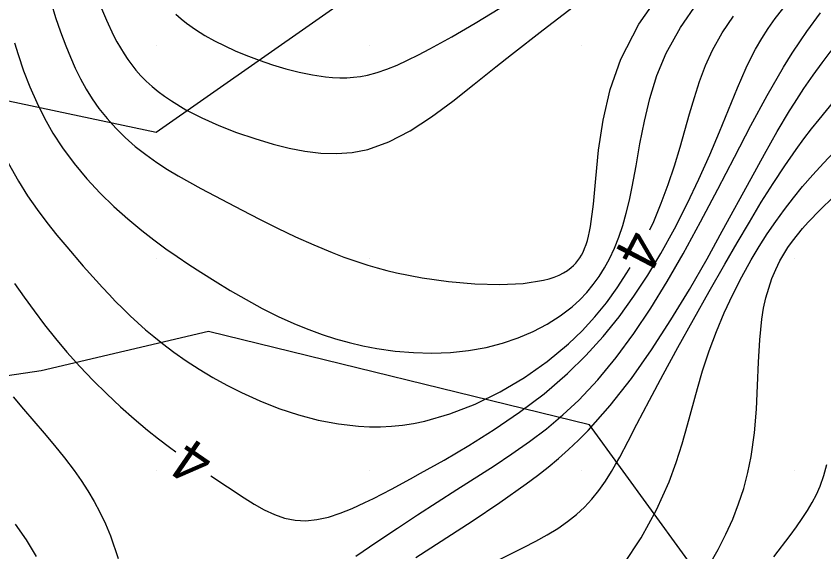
# Model space of a CAD drawing. Extents: x 2602990 to 2605851, y 618069 to 619180.
# Drawn here: x 2603633.41 to 2603671.38, y 618346.2 to 618371.37 of the extents above; entities that cross this region are included whole.
import ezdxf

# ---------------------------------------------------------------- set-up
doc = ezdxf.new("R2010")
doc.units = 0
for name, color, linetype in [('DTM Contours Major', 7, 'Continuous'), ('DTM Contours Minor', 7, 'Continuous'), ('DTM Contours Minor Text', 7, 'Continuous'), ('Exist DTM Breakline', 7, 'Continuous'), ('Exist DTM QL2 LIDAR Elevation Point', 7, 'Continuous'), ('Exist Roads EOP', 7, 'Continuous'), ('PH Exist DTM Obscure Area', 7, 'Continuous')]:
    doc.layers.add(name, color=color, linetype=linetype)

msp = doc.modelspace()

# ---------------------------------------------------------------- linework, layer by layer
at = {"layer": 'DTM Contours Major'}
msp.add_lwpolyline([(2603633.326, 618370.114), (2603633.493, 618369.565), (2603633.752, 618368.803), (2603634.044, 618368.048), (2603634.37, 618367.305), (2603634.733, 618366.578), (2603635.134, 618365.869), (2603635.578, 618365.182), (2603636.128, 618364.438), (2603636.723, 618363.729), (2603637.35, 618363.058), (2603637.997, 618362.428), (2603638.654, 618361.841), (2603639.307, 618361.3), (2603639.879, 618360.858), (2603640.447, 618360.442), (2603640.979, 618360.07), (2603641.522, 618359.704), (2603642.082, 618359.339), (2603642.762, 618358.909), (2603643.474, 618358.477), (2603644.213, 618358.05), (2603644.977, 618357.638), (2603645.761, 618357.247), (2603646.564, 618356.885), (2603647.173, 618356.637), (2603647.792, 618356.411), (2603648.419, 618356.209), (2603649.057, 618356.03), (2603649.705, 618355.877), (2603650.364, 618355.75), (2603651.22, 618355.63), (2603652.086, 618355.558), (2603652.956, 618355.537), (2603653.822, 618355.569), (2603654.675, 618355.658), (2603655.509, 618355.805), (2603656.277, 618356.002), (2603657.015, 618356.251), (2603657.716, 618356.549), (2603658.375, 618356.895), (2603658.986, 618357.283), (2603659.543, 618357.712), (2603659.903, 618358.04), (2603660.235, 618358.386), (2603660.54, 618358.752), (2603660.818, 618359.137), (2603661.072, 618359.541), (2603661.302, 618359.964), (2603661.536, 618360.464), (2603661.743, 618360.988), (2603661.929, 618361.538), (2603662.094, 618362.115), (2603662.242, 618362.717), (2603662.376, 618363.347), (2603662.557, 618364.334), (2603662.737, 618365.367), (2603662.943, 618366.43), (2603663.2, 618367.506), (2603663.534, 618368.581), (2603663.97, 618369.637), (2603664.637, 618370.84), (2603665.44, 618371.991)], dxfattribs=at)
at = {"layer": 'DTM Contours Minor'}
for points in [[(2603635.044, 618371.996), (2603635.26, 618371.301), (2603635.49, 618370.628), (2603635.735, 618369.977), (2603635.954, 618369.443), (2603636.186, 618368.926), (2603636.434, 618368.427), (2603636.7, 618367.945), (2603636.987, 618367.481), (2603637.297, 618367.035), (2603637.678, 618366.555), (2603638.091, 618366.098), (2603638.533, 618365.663), (2603639.003, 618365.251), (2603639.499, 618364.86), (2603640.02, 618364.489), (2603640.514, 618364.169), (2603641.026, 618363.861), (2603641.553, 618363.561), (2603642.095, 618363.267), (2603644.026, 618362.259), (2603644.852, 618361.833), (2603645.691, 618361.413), (2603646.541, 618361.004), (2603647.399, 618360.616), (2603648.262, 618360.256), (2603648.814, 618360.045), (2603649.373, 618359.849), (2603649.944, 618359.667), (2603650.382, 618359.542), (2603650.832, 618359.424), (2603651.295, 618359.314), (2603652.492, 618359.079), (2603653.731, 618358.901), (2603654.967, 618358.791), (2603656.154, 618358.758), (2603657.246, 618358.812), (2603658.197, 618358.962), (2603658.46, 618359.03), (2603658.704, 618359.11), (2603658.93, 618359.201), (2603659.139, 618359.305), (2603659.33, 618359.422), (2603659.503, 618359.553), (2603659.615, 618359.655), (2603659.72, 618359.764), (2603659.816, 618359.881), (2603659.904, 618360.007), (2603659.985, 618360.141), (2603660.059, 618360.283), (2603660.135, 618360.454), (2603660.202, 618360.637), (2603660.263, 618360.831), (2603660.317, 618361.037), (2603660.365, 618361.255), (2603660.408, 618361.486), (2603660.544, 618362.536), (2603660.656, 618363.747), (2603660.791, 618365.076), (2603661.001, 618366.481), (2603661.332, 618367.921), (2603661.835, 618369.354), (2603662.687, 618370.985), (2603663.767, 618372.537)], [(2603637.323, 618371.948), (2603637.647, 618371.177), (2603637.987, 618370.462), (2603638.145, 618370.161), (2603638.309, 618369.873), (2603638.479, 618369.596), (2603638.656, 618369.33), (2603638.843, 618369.075), (2603639.039, 618368.829), (2603639.275, 618368.564), (2603639.526, 618368.309), (2603639.793, 618368.064), (2603640.078, 618367.829), (2603640.381, 618367.602), (2603640.702, 618367.382), (2603641.388, 618366.97), (2603642.136, 618366.586), (2603642.935, 618366.23), (2603643.769, 618365.905), (2603644.627, 618365.614), (2603645.494, 618365.36), (2603646.241, 618365.172), (2603646.986, 618365.026), (2603647.728, 618364.934), (2603648.466, 618364.908), (2603649.202, 618364.961), (2603649.934, 618365.106), (2603650.935, 618365.465), (2603651.933, 618365.986), (2603652.932, 618366.633), (2603653.933, 618367.372), (2603654.941, 618368.168), (2603655.958, 618368.985), (2603656.692, 618369.565), (2603658.189, 618370.726), (2603660.541, 618372.541)], [(2603640.914, 618371.457), (2603641.16, 618371.242), (2603641.416, 618371.039), (2603641.836, 618370.738), (2603642.277, 618370.461), (2603642.736, 618370.205), (2603643.212, 618369.967), (2603643.702, 618369.745), (2603644.203, 618369.536), (2603644.825, 618369.299), (2603645.455, 618369.083), (2603646.088, 618368.892), (2603646.718, 618368.731), (2603647.34, 618368.605), (2603647.947, 618368.518), (2603648.285, 618368.488), (2603648.617, 618368.473), (2603648.946, 618368.476), (2603649.272, 618368.496), (2603649.598, 618368.536), (2603649.925, 618368.597), (2603650.378, 618368.715), (2603650.839, 618368.873), (2603651.314, 618369.067), (2603651.807, 618369.294), (2603652.321, 618369.552), (2603652.863, 618369.838), (2603653.888, 618370.403), (2603654.992, 618371.039), (2603656.155, 618371.738)], [(2603642.562, 618349.766), (2603644.123, 618348.741), (2603644.598, 618348.443), (2603645.071, 618348.175), (2603645.547, 618347.949), (2603646.03, 618347.78), (2603646.521, 618347.679), (2603647.027, 618347.659), (2603647.548, 618347.713), (2603648.084, 618347.833), (2603648.638, 618348.011), (2603649.211, 618348.239), (2603649.804, 618348.507), (2603650.208, 618348.704), (2603650.624, 618348.915), (2603651.051, 618349.139), (2603651.949, 618349.626), (2603652.422, 618349.888), (2603653.526, 618350.511), (2603654.689, 618351.195), (2603655.88, 618351.942), (2603657.071, 618352.752), (2603658.232, 618353.628), (2603659.335, 618354.573), (2603660.198, 618355.419), (2603661.003, 618356.31), (2603661.754, 618357.239), (2603662.454, 618358.203), (2603663.109, 618359.195), (2603663.721, 618360.212), (2603664.364, 618361.377), (2603664.96, 618362.548), (2603665.511, 618363.71), (2603666.017, 618364.845), (2603666.481, 618365.935), (2603667.323, 618367.994), (2603667.526, 618368.478), (2603667.733, 618368.944), (2603667.947, 618369.393), (2603668.173, 618369.825), (2603668.459, 618370.317), (2603668.768, 618370.793), (2603669.097, 618371.259), (2603669.447, 618371.717)], [(2603649.381, 618345.993), (2603650.365, 618346.668), (2603651.331, 618347.314), (2603652.279, 618347.935), (2603654.122, 618349.118), (2603655.876, 618350.243), (2603656.716, 618350.802), (2603657.536, 618351.378), (2603658.336, 618351.983), (2603659.112, 618352.629), (2603659.863, 618353.329), (2603660.761, 618354.283), (2603661.621, 618355.328), (2603662.449, 618356.452), (2603663.247, 618357.645), (2603664.019, 618358.897), (2603664.768, 618360.198), (2603665.589, 618361.704), (2603666.391, 618363.231), (2603667.176, 618364.748), (2603667.95, 618366.229), (2603668.717, 618367.643), (2603669.48, 618368.964), (2603669.896, 618369.633), (2603670.277, 618370.212), (2603670.579, 618370.65), (2603671.219, 618371.527)], [(2603663.196, 618361.324), (2603663.382, 618361.724), (2603663.741, 618362.588), (2603664.066, 618363.459), (2603664.36, 618364.333), (2603664.627, 618365.207), (2603665.068, 618366.776), (2603665.293, 618367.547), (2603665.538, 618368.305), (2603665.818, 618369.045), (2603666.146, 618369.766), (2603666.606, 618370.585), (2603667.135, 618371.375)], [(2603652.197, 618345.931), (2603654.845, 618347.638), (2603656.148, 618348.507), (2603657.393, 618349.39), (2603657.912, 618349.783), (2603658.415, 618350.182), (2603658.903, 618350.59), (2603659.378, 618351.012), (2603659.841, 618351.449), (2603660.295, 618351.905), (2603661.337, 618353.074), (2603662.333, 618354.345), (2603663.284, 618355.694), (2603664.193, 618357.097), (2603665.061, 618358.53), (2603665.889, 618359.969), (2603666.609, 618361.261), (2603667.958, 618363.735), (2603668.59, 618364.883), (2603669.194, 618365.95), (2603669.771, 618366.92), (2603669.998, 618367.283), (2603670.222, 618367.629), (2603670.444, 618367.962), (2603670.882, 618368.593), (2603671.31, 618369.181), (2603671.734, 618369.743)], [(2603656.037, 618345.784), (2603657.268, 618346.402), (2603657.838, 618346.698), (2603658.373, 618346.994), (2603658.873, 618347.297), (2603659.333, 618347.614), (2603659.748, 618347.947), (2603660.129, 618348.301), (2603660.479, 618348.679), (2603660.804, 618349.081), (2603661.109, 618349.511), (2603661.399, 618349.969), (2603661.593, 618350.301), (2603661.785, 618350.649), (2603662.175, 618351.391), (2603662.59, 618352.2), (2603663.178, 618353.322), (2603663.827, 618354.533), (2603664.522, 618355.805), (2603665.246, 618357.111), (2603665.985, 618358.423), (2603666.723, 618359.716), (2603667.306, 618360.723), (2603667.879, 618361.694), (2603668.442, 618362.624), (2603668.997, 618363.506), (2603669.543, 618364.335), (2603670.081, 618365.106), (2603670.445, 618365.599), (2603670.805, 618366.066), (2603671.161, 618366.514), (2603672.195, 618367.782)], [(2603661.958, 618345.599), (2603662.787, 618346.857), (2603663.508, 618348.164), (2603664.105, 618349.486), (2603664.44, 618350.388), (2603664.725, 618351.279), (2603664.975, 618352.158), (2603665.436, 618353.873), (2603665.677, 618354.707), (2603665.986, 618355.641), (2603666.328, 618356.55), (2603666.702, 618357.433), (2603667.103, 618358.29), (2603667.527, 618359.118), (2603667.972, 618359.917), (2603668.343, 618360.537), (2603668.725, 618361.139), (2603669.12, 618361.722), (2603669.528, 618362.288), (2603669.95, 618362.836), (2603670.386, 618363.368), (2603670.868, 618363.919), (2603671.36, 618364.457), (2603672.353, 618365.514)], [(2603633.032, 618364.479), (2603633.513, 618363.611), (2603633.941, 618362.93), (2603634.389, 618362.284), (2603634.85, 618361.668), (2603635.318, 618361.082), (2603635.786, 618360.521), (2603636.557, 618359.627), (2603637.165, 618358.941), (2603637.467, 618358.61), (2603637.771, 618358.284), (2603638.078, 618357.965), (2603638.417, 618357.624), (2603638.765, 618357.289), (2603639.123, 618356.958), (2603639.494, 618356.632), (2603639.879, 618356.309), (2603640.28, 618355.988), (2603640.827, 618355.577), (2603641.404, 618355.173), (2603642.011, 618354.778), (2603642.646, 618354.395), (2603643.31, 618354.028), (2603644.001, 618353.679), (2603644.863, 618353.289), (2603645.756, 618352.938), (2603646.674, 618352.634), (2603647.609, 618352.387), (2603648.554, 618352.204), (2603649.503, 618352.096), (2603650.018, 618352.071), (2603650.533, 618352.071), (2603651.049, 618352.097), (2603651.569, 618352.15), (2603652.092, 618352.231), (2603652.621, 618352.339), (2603653.8, 618352.677), (2603654.988, 618353.139), (2603656.163, 618353.714), (2603657.301, 618354.386), (2603658.378, 618355.141), (2603659.373, 618355.966), (2603660.018, 618356.587), (2603660.612, 618357.233), (2603661.16, 618357.904), (2603661.663, 618358.595), (2603662.125, 618359.306), (2603662.269, 618359.553)], [(2603665.828, 618345.28), (2603666.418, 618346.312), (2603666.776, 618347.02), (2603667.096, 618347.733), (2603667.376, 618348.452), (2603667.616, 618349.18), (2603667.815, 618349.921), (2603667.97, 618350.677), (2603668.122, 618351.783), (2603668.211, 618352.904), (2603668.264, 618354.02), (2603668.307, 618355.111), (2603668.366, 618356.156), (2603668.467, 618357.134), (2603668.552, 618357.645), (2603668.658, 618358.13), (2603668.788, 618358.593), (2603668.94, 618359.035), (2603669.117, 618359.459), (2603669.318, 618359.867), (2603669.498, 618360.184), (2603669.695, 618360.494), (2603669.908, 618360.798), (2603670.138, 618361.098), (2603670.385, 618361.395), (2603670.648, 618361.69), (2603671.213, 618362.273), (2603671.825, 618362.863)], [(2603633.332, 618358.812), (2603633.782, 618358.167), (2603634.253, 618357.516), (2603634.745, 618356.865), (2603635.259, 618356.217), (2603635.795, 618355.579), (2603636.4, 618354.903), (2603637.025, 618354.247), (2603637.663, 618353.617), (2603638.306, 618353.015), (2603638.947, 618352.448), (2603639.579, 618351.919), (2603640.098, 618351.507), (2603640.608, 618351.121), (2603640.914, 618350.898)], [(2603633.262, 618353.479), (2603633.744, 618352.904), (2603634.726, 618351.766), (2603635.211, 618351.193), (2603635.685, 618350.611), (2603636.139, 618350.012), (2603636.466, 618349.546), (2603636.777, 618349.066), (2603637.071, 618348.569), (2603637.347, 618348.053), (2603637.603, 618347.515), (2603637.838, 618346.954), (2603638.207, 618345.886)], [(2603669.027, 618345.969), (2603669.793, 618346.964), (2603670.091, 618347.369), (2603670.365, 618347.76), (2603670.615, 618348.141), (2603670.838, 618348.518), (2603671.035, 618348.895), (2603671.204, 618349.276), (2603671.381, 618349.779), (2603671.517, 618350.3)], [(2603633.355, 618347.5), (2603633.872, 618346.761), (2603634.349, 618345.973)]]:
    msp.add_lwpolyline(points, dxfattribs=at)
at = {"layer": 'Exist DTM Breakline'}
msp.add_spline([(2603620.929, 618446.882), (2603612.359, 618415.215), (2603610.953, 618372.558), (2603618.76, 618335.828), (2603633.155, 618328.185), (2603650.641, 618336.311)], degree=3, dxfattribs=at)
at = {"layer": 'Exist DTM QL2 LIDAR Elevation Point'}
for p, q in [((2603640, 618370), (2603640, 618370)), ((2603650, 618370), (2603650, 618370)), ((2603660, 618370), (2603660, 618370)), ((2603670, 618370), (2603670, 618370)), ((2603640, 618360), (2603640, 618360)), ((2603650, 618360), (2603650, 618360)), ((2603660, 618360), (2603660, 618360)), ((2603670, 618360), (2603670, 618360)), ((2603640, 618350), (2603640, 618350)), ((2603650, 618350), (2603650, 618350)), ((2603660, 618350), (2603660, 618350)), ((2603670, 618350), (2603670, 618350))]:
    msp.add_line(p, q, dxfattribs=at)
at = {"layer": 'Exist Roads EOP'}
msp.add_spline([(2604034.633, 618668.486), (2603984.89, 618650.123), (2603936.767, 618631.654), (2603888.195, 618613.335), (2603837.766, 618594.258), (2603782.918, 618573.705), (2603731.939, 618554.39), (2603671.126, 618532.171), (2603621.822, 618514.106), (2603561.545, 618491.877), (2603506.421, 618471.293), (2603452.163, 618451.33), (2603398.364, 618431.316), (2603341.431, 618410.355), (2603281.65, 618388.199), (2603223.033, 618366.475), (2603185.717, 618352.612)], degree=3, dxfattribs=at)
at = {"layer": 'PH Exist DTM Obscure Area'}
for points in [[(2603630.839, 618374.285), (2603630.441, 618367.932), (2603639.986, 618365.924), (2603649.9, 618372.856)], [(2603701.977, 618373.214), (2603703.5, 618363.356), (2603704.54, 618354.55), (2603701.685, 618347.229), (2603690.386, 618338.048), (2603678.986, 618337.683), (2603667.649, 618342.139), (2603660.364, 618352.166), (2603642.444, 618356.547), (2603634.589, 618354.695), (2603620.74, 618352.656), (2603610.862, 618352.896), (2603608.52, 618362.392), (2603606.297, 618371.772)]]:
    msp.add_lwpolyline(points, dxfattribs=at)

# ---------------------------------------------------------------- texts
at = {"layer": 'DTM Contours Minor Text'}
for rotation, p in [(242.3694, (2603662.171, 618361.469)), (145.5051, (2603642.837, 618350.778))]:
    msp.add_text('4', height=2, rotation=rotation, dxfattribs=at).set_placement(p)

doc.saveas('drawing.dxf')
